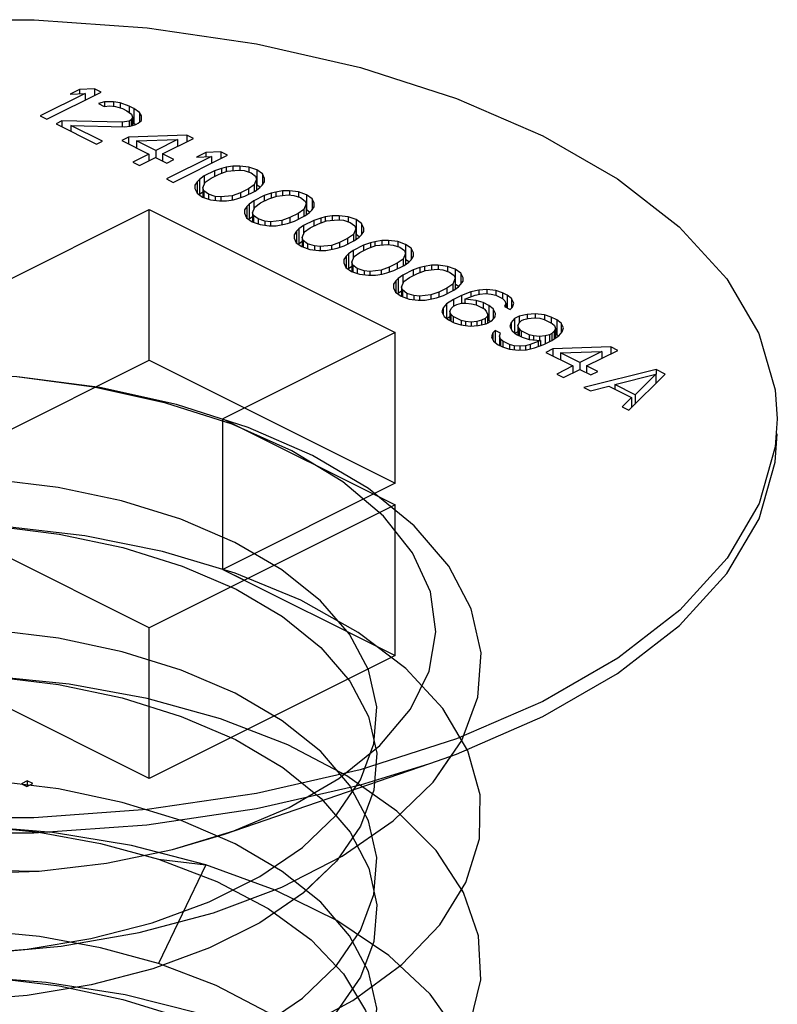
# Paper-space layout '005_EXP_CORICANT_PE_DRAWING_3_1' of a CAD drawing. Header units: millimetres. Extents: x 6 to 413, y 7 to 290.
# Tile 301 of 362: x 203.128 to 203.52, y 267.829 to 268.339. Entities that reach past the tile are written whole.
import ezdxf

# ---------------------------------------------------------------- set-up
doc = ezdxf.new("R2010")
doc.units = ezdxf.units.MM
doc.header["$LTSCALE"] = 23.1
doc.layers.get('0').update_dxf_attribs({"linetype": 'CONTINUOUS'})
doc.layers.add('124100000694A_M3X4P5_C_NI_BL39', color=7, linetype='CONTINUOUS')

# ---------------------------------------------------------------- blocks, each defined once
blk = doc.blocks.new('124100000694A_M3X4P5_C_NI_BL39', base_point=(203.10611, 267.83336))
at = {"layer": '124100000694A_M3X4P5_C_NI_BL39', "color": 7, "linetype": 'Continuous'}
for p, q in [((203.16212, 268.30081), (203.13888, 268.28919)), ((203.14238, 268.28744), (203.17039, 268.30144)), ((203.15922, 268.30286), (203.15445, 268.30047)), ((203.15445, 268.30047), (203.16212, 268.30081)), ((203.16689, 268.30319), (203.15922, 268.30286)), ((203.15922, 268.30286), (203.15922, 268.30068)), ((203.16212, 268.30081), (203.16212, 268.29731)), ((203.16689, 268.30319), (203.16689, 268.29969)), ((203.17039, 268.30144), (203.16689, 268.30319)), ((203.17205, 268.29644), (203.16908, 268.29554)), ((203.16908, 268.29554), (203.172, 268.29408)), ((203.17677, 268.29646), (203.17205, 268.29644)), ((203.17205, 268.29644), (203.17205, 268.29408)), ((203.17677, 268.29646), (203.17677, 268.29411)), ((203.18029, 268.29589), (203.17677, 268.29646)), ((203.18029, 268.29589), (203.18029, 268.29332)), ((203.18497, 268.29415), (203.18029, 268.29589)), ((203.172, 268.29408), (203.17495, 268.29439)), ((203.17495, 268.29439), (203.1779, 268.29411)), ((203.1779, 268.29411), (203.18141, 268.29295)), ((203.18141, 268.29295), (203.18374, 268.29178)), ((203.18374, 268.29178), (203.18606, 268.29003)), ((203.18497, 268.29415), (203.18497, 268.29085)), ((203.1873, 268.29298), (203.18497, 268.29415)), ((203.1873, 268.29298), (203.1873, 268.28519)), ((203.19021, 268.29093), (203.1873, 268.29298)), ((203.19021, 268.29093), (203.19021, 268.28591)), ((203.19135, 268.28917), (203.19021, 268.29093)), ((203.13888, 268.28919), (203.14238, 268.28744)), ((203.15003, 268.2866), (203.14705, 268.28511)), ((203.15003, 268.2866), (203.15003, 268.28362)), ((203.18126, 268.28588), (203.15003, 268.2866)), ((203.18481, 268.28648), (203.18126, 268.28588)), ((203.18126, 268.28588), (203.18126, 268.28352)), ((203.186, 268.28708), (203.18481, 268.28648)), ((203.18481, 268.28648), (203.18481, 268.28383)), ((203.18662, 268.28856), (203.186, 268.28708)), ((203.186, 268.28708), (203.186, 268.28403)), ((203.18606, 268.29003), (203.18662, 268.28856)), ((203.18662, 268.28856), (203.18662, 268.28422)), ((203.1873, 268.28519), (203.18662, 268.28553)), ((203.18806, 268.28466), (203.1873, 268.28519)), ((203.18831, 268.28473), (203.1895, 268.28533)), ((203.1895, 268.28533), (203.1913, 268.28681)), ((203.1913, 268.28681), (203.19135, 268.28917)), ((203.14705, 268.28511), (203.16805, 268.27461)), ((203.1547, 268.28426), (203.1547, 268.28128)), ((203.17103, 268.27609), (203.1547, 268.28426)), ((203.1547, 268.28426), (203.18239, 268.28352)), ((203.18239, 268.28352), (203.18534, 268.28383)), ((203.18534, 268.28383), (203.18831, 268.28473)), ((203.16805, 268.27461), (203.17103, 268.27609)), ((203.18463, 268.27823), (203.18106, 268.27644)), ((203.18106, 268.27644), (203.19506, 268.26944)), ((203.21472, 268.27927), (203.18463, 268.27823)), ((203.18463, 268.27823), (203.18463, 268.27466)), ((203.18872, 268.27619), (203.20996, 268.27689)), ((203.18872, 268.27619), (203.18872, 268.27261)), ((203.19864, 268.27123), (203.18872, 268.27619)), ((203.20996, 268.27689), (203.19864, 268.27123)), ((203.20214, 268.26948), (203.21822, 268.27752)), ((203.20996, 268.27689), (203.20996, 268.27339)), ((203.21472, 268.27927), (203.21472, 268.27577)), ((203.21822, 268.27752), (203.21472, 268.27927)), ((203.19864, 268.27123), (203.19864, 268.26769)), ((203.22455, 268.27019), (203.21979, 268.2678)), ((203.23222, 268.27052), (203.22455, 268.27019)), ((203.22455, 268.27019), (203.22455, 268.26801)), ((203.23222, 268.27052), (203.23222, 268.26702)), ((203.23572, 268.26877), (203.23222, 268.27052)), ((203.19506, 268.26944), (203.18672, 268.26527)), ((203.18672, 268.26527), (203.19022, 268.26352)), ((203.19022, 268.26352), (203.19856, 268.26769)), ((203.19506, 268.26944), (203.19506, 268.26594)), ((203.19856, 268.26769), (203.20439, 268.26478)), ((203.20214, 268.26948), (203.20214, 268.2659)), ((203.20797, 268.26656), (203.20214, 268.26948)), ((203.22746, 268.26814), (203.20422, 268.25652)), ((203.20439, 268.26478), (203.20797, 268.26656)), ((203.20772, 268.25477), (203.23572, 268.26877)), ((203.21979, 268.2678), (203.22746, 268.26814)), ((203.22746, 268.26814), (203.22746, 268.26464)), ((203.22907, 268.26078), (203.22371, 268.2581)), ((203.23263, 268.26198), (203.22907, 268.26078)), ((203.22907, 268.26078), (203.22907, 268.25786)), ((203.23139, 268.25902), (203.23555, 268.26052)), ((203.235, 268.26258), (203.23263, 268.26198)), ((203.23263, 268.26198), (203.23263, 268.25947)), ((203.23855, 268.26319), (203.235, 268.26258)), ((203.235, 268.26258), (203.235, 268.26032)), ((203.23555, 268.26052), (203.24146, 268.26114)), ((203.24209, 268.2632), (203.23855, 268.26319)), ((203.23855, 268.26319), (203.23855, 268.26083)), ((203.24146, 268.26114), (203.2444, 268.26086)), ((203.24209, 268.2632), (203.24209, 268.26114)), ((203.24679, 268.26264), (203.24209, 268.2632)), ((203.2444, 268.26086), (203.24791, 268.2597)), ((203.24679, 268.26264), (203.24679, 268.26007)), ((203.25089, 268.26119), (203.24679, 268.26264)), ((203.24791, 268.2597), (203.25023, 268.25794)), ((203.25089, 268.26119), (203.25089, 268.25339)), ((203.25379, 268.25914), (203.25089, 268.26119)), ((203.20422, 268.25652), (203.20772, 268.25477)), ((203.22011, 268.25513), (203.21889, 268.25336)), ((203.22131, 268.25632), (203.22011, 268.25513)), ((203.22011, 268.25513), (203.22011, 268.24924)), ((203.22371, 268.2581), (203.22131, 268.25632)), ((203.22131, 268.25632), (203.22131, 268.24852)), ((203.22299, 268.2519), (203.22423, 268.25486)), ((203.22371, 268.2581), (203.22371, 268.25362)), ((203.22423, 268.25486), (203.22722, 268.25694)), ((203.22722, 268.25694), (203.23139, 268.25902)), ((203.25079, 268.25647), (203.24955, 268.25352)), ((203.25023, 268.25794), (203.25079, 268.25647)), ((203.25079, 268.25647), (203.25079, 268.25081)), ((203.25367, 268.25324), (203.25489, 268.25502)), ((203.25379, 268.25914), (203.25379, 268.25343)), ((203.25492, 268.25679), (203.25379, 268.25914)), ((203.25489, 268.25502), (203.25492, 268.25679)), ((203.21889, 268.25336), (203.21885, 268.25159)), ((203.21885, 268.25159), (203.21998, 268.24924)), ((203.21889, 268.25336), (203.21889, 268.25159)), ((203.22299, 268.24977), (203.22131, 268.24852)), ((203.22299, 268.2519), (203.22299, 268.24719)), ((203.22355, 268.25043), (203.22299, 268.2519)), ((203.22355, 268.25043), (203.22355, 268.24695)), ((203.22587, 268.24868), (203.22355, 268.25043)), ((203.24656, 268.25144), (203.24239, 268.24935)), ((203.24471, 268.2476), (203.25007, 268.25028)), ((203.24955, 268.25352), (203.24656, 268.25144)), ((203.24656, 268.25144), (203.24656, 268.24852)), ((203.24955, 268.25352), (203.24955, 268.25002)), ((203.25007, 268.25028), (203.25247, 268.25206)), ((203.25257, 268.25221), (203.25089, 268.25339)), ((203.25247, 268.25206), (203.25367, 268.25324)), ((203.26067, 268.24974), (203.2583, 268.24914)), ((203.26422, 268.25035), (203.26067, 268.24974)), ((203.26067, 268.24974), (203.26067, 268.24749)), ((203.26776, 268.25037), (203.26422, 268.25035)), ((203.26422, 268.25035), (203.26422, 268.248)), ((203.26776, 268.25037), (203.26776, 268.2483)), ((203.27246, 268.24981), (203.26776, 268.25037)), ((203.27246, 268.24981), (203.27246, 268.24723)), ((203.27656, 268.24835), (203.27246, 268.24981)), ((203.21998, 268.24924), (203.22289, 268.24719)), ((203.22131, 268.24852), (203.22118, 268.24839)), ((203.22289, 268.24719), (203.22698, 268.24574)), ((203.22587, 268.24868), (203.22587, 268.24613)), ((203.22938, 268.24752), (203.22587, 268.24868)), ((203.22698, 268.24574), (203.23169, 268.24517)), ((203.22938, 268.24752), (203.22938, 268.24545)), ((203.23232, 268.24724), (203.22938, 268.24752)), ((203.23169, 268.24517), (203.23523, 268.24519)), ((203.23823, 268.24786), (203.23232, 268.24724)), ((203.23232, 268.24724), (203.23232, 268.24517)), ((203.23523, 268.24519), (203.23878, 268.2458)), ((203.24239, 268.24935), (203.23823, 268.24786)), ((203.23823, 268.24786), (203.23823, 268.2458)), ((203.23878, 268.2458), (203.24115, 268.2464)), ((203.24115, 268.2464), (203.24471, 268.2476)), ((203.24239, 268.24935), (203.24239, 268.24682)), ((203.24938, 268.24526), (203.24698, 268.24348)), ((203.25474, 268.24794), (203.24938, 268.24526)), ((203.24938, 268.24526), (203.24938, 268.24078)), ((203.25289, 268.2441), (203.25706, 268.24619)), ((203.2583, 268.24914), (203.25474, 268.24794)), ((203.25474, 268.24794), (203.25474, 268.24503)), ((203.25706, 268.24619), (203.26122, 268.24768)), ((203.2583, 268.24914), (203.2583, 268.24663)), ((203.26122, 268.24768), (203.26713, 268.2483)), ((203.26713, 268.2483), (203.27007, 268.24803)), ((203.27007, 268.24803), (203.27358, 268.24686)), ((203.27358, 268.24686), (203.2759, 268.24511)), ((203.2759, 268.24511), (203.27646, 268.24364)), ((203.27656, 268.24835), (203.27656, 268.24056)), ((203.27946, 268.24631), (203.27656, 268.24835)), ((203.27946, 268.24631), (203.27946, 268.24059)), ((203.28059, 268.24395), (203.27946, 268.24631)), ((203.10611, 268.19612), (203.19521, 268.24066)), ((203.19521, 268.16272), (203.19521, 268.24066)), ((203.19521, 268.24066), (203.32248, 268.17702)), ((203.24456, 268.24052), (203.24452, 268.23875)), ((203.24578, 268.2423), (203.24456, 268.24052)), ((203.24456, 268.24052), (203.24456, 268.23875)), ((203.24698, 268.24348), (203.24578, 268.2423)), ((203.24578, 268.2423), (203.24578, 268.2364)), ((203.24698, 268.24348), (203.24698, 268.23569)), ((203.24866, 268.23907), (203.2499, 268.24202)), ((203.2499, 268.24202), (203.25289, 268.2441)), ((203.27522, 268.24068), (203.27223, 268.2386)), ((203.27646, 268.24364), (203.27522, 268.24068)), ((203.27522, 268.24068), (203.27522, 268.23718)), ((203.27646, 268.24364), (203.27646, 268.23798)), ((203.27824, 268.23937), (203.27656, 268.24056)), ((203.27813, 268.23923), (203.27934, 268.24041)), ((203.27934, 268.24041), (203.28055, 268.24219)), ((203.28055, 268.24219), (203.28059, 268.24395)), ((203.24452, 268.23875), (203.24565, 268.2364)), ((203.24565, 268.2364), (203.24856, 268.23435)), ((203.24698, 268.23569), (203.24685, 268.23556)), ((203.24866, 268.23693), (203.24698, 268.23569)), ((203.24856, 268.23435), (203.25265, 268.2329)), ((203.24866, 268.23907), (203.24866, 268.23435)), ((203.24921, 268.2376), (203.24866, 268.23907)), ((203.24921, 268.2376), (203.24921, 268.23412)), ((203.25154, 268.23584), (203.24921, 268.2376)), ((203.25154, 268.23584), (203.25154, 268.2333)), ((203.25505, 268.23468), (203.25154, 268.23584)), ((203.25505, 268.23468), (203.25505, 268.23261)), ((203.25799, 268.2344), (203.25505, 268.23468)), ((203.2639, 268.23502), (203.25799, 268.2344)), ((203.25799, 268.2344), (203.25799, 268.23234)), ((203.26806, 268.23652), (203.2639, 268.23502)), ((203.2639, 268.23502), (203.2639, 268.23296)), ((203.26681, 268.23357), (203.27038, 268.23476)), ((203.27223, 268.2386), (203.26806, 268.23652)), ((203.26806, 268.23652), (203.26806, 268.23398)), ((203.27038, 268.23476), (203.27574, 268.23744)), ((203.27223, 268.2386), (203.27223, 268.23569)), ((203.28041, 268.23511), (203.27504, 268.23243)), ((203.27574, 268.23744), (203.27813, 268.23923)), ((203.28397, 268.23631), (203.28041, 268.23511)), ((203.28041, 268.23511), (203.28041, 268.23219)), ((203.28273, 268.23335), (203.28688, 268.23485)), ((203.28634, 268.23691), (203.28397, 268.23631)), ((203.28397, 268.23631), (203.28397, 268.2338)), ((203.28989, 268.23752), (203.28634, 268.23691)), ((203.28634, 268.23691), (203.28634, 268.23465)), ((203.28688, 268.23485), (203.29279, 268.23547)), ((203.29343, 268.23754), (203.28989, 268.23752)), ((203.28989, 268.23752), (203.28989, 268.23517)), ((203.29279, 268.23547), (203.29573, 268.23519)), ((203.29343, 268.23754), (203.29343, 268.23547)), ((203.29813, 268.23697), (203.29343, 268.23754)), ((203.29573, 268.23519), (203.29925, 268.23403)), ((203.29813, 268.23697), (203.29813, 268.2344)), ((203.30223, 268.23552), (203.29813, 268.23697)), ((203.30223, 268.23552), (203.30223, 268.22773)), ((203.30513, 268.23347), (203.30223, 268.23552)), ((203.25265, 268.2329), (203.25736, 268.23234)), ((203.25736, 268.23234), (203.26089, 268.23235)), ((203.26089, 268.23235), (203.26444, 268.23296)), ((203.26444, 268.23296), (203.26681, 268.23357)), ((203.27144, 268.22946), (203.27023, 268.22769)), ((203.27265, 268.23065), (203.27144, 268.22946)), ((203.27144, 268.22946), (203.27144, 268.22357)), ((203.27504, 268.23243), (203.27265, 268.23065)), ((203.27265, 268.23065), (203.27265, 268.22285)), ((203.27432, 268.22624), (203.27557, 268.22919)), ((203.27504, 268.23243), (203.27504, 268.22795)), ((203.27557, 268.22919), (203.27856, 268.23127)), ((203.27856, 268.23127), (203.28273, 268.23335)), ((203.29925, 268.23403), (203.30157, 268.23227)), ((203.30213, 268.2308), (203.30089, 268.22785)), ((203.30157, 268.23227), (203.30213, 268.2308)), ((203.30213, 268.2308), (203.30213, 268.22515)), ((203.30501, 268.22758), (203.30622, 268.22935)), ((203.30513, 268.23347), (203.30513, 268.22776)), ((203.30626, 268.23112), (203.30513, 268.23347)), ((203.30622, 268.22935), (203.30626, 268.23112)), ((203.27023, 268.22769), (203.27019, 268.22592)), ((203.27019, 268.22592), (203.27132, 268.22357)), ((203.27023, 268.22769), (203.27023, 268.22592)), ((203.27432, 268.2241), (203.27265, 268.22285)), ((203.27432, 268.22624), (203.27432, 268.22152)), ((203.27488, 268.22477), (203.27432, 268.22624)), ((203.27488, 268.22477), (203.27488, 268.22129)), ((203.2772, 268.22301), (203.27488, 268.22477)), ((203.29789, 268.22577), (203.29372, 268.22369)), ((203.29604, 268.22193), (203.30141, 268.22461)), ((203.30089, 268.22785), (203.29789, 268.22577)), ((203.29789, 268.22577), (203.29789, 268.22285)), ((203.30089, 268.22785), (203.30089, 268.22435)), ((203.30141, 268.22461), (203.3038, 268.22639)), ((203.30391, 268.22654), (203.30223, 268.22773)), ((203.3038, 268.22639), (203.30501, 268.22758)), ((203.31201, 268.22408), (203.30964, 268.22347)), ((203.31556, 268.22468), (203.31201, 268.22408)), ((203.31201, 268.22408), (203.31201, 268.22182)), ((203.31909, 268.2247), (203.31556, 268.22468)), ((203.31556, 268.22468), (203.31556, 268.22233)), ((203.31909, 268.2247), (203.31909, 268.22264)), ((203.3238, 268.22414), (203.31909, 268.2247)), ((203.3238, 268.22414), (203.3238, 268.22157)), ((203.32789, 268.22269), (203.3238, 268.22414)), ((203.27132, 268.22357), (203.27422, 268.22152)), ((203.27265, 268.22285), (203.27252, 268.22272)), ((203.27422, 268.22152), (203.27832, 268.22007)), ((203.2772, 268.22301), (203.2772, 268.22046)), ((203.28072, 268.22185), (203.2772, 268.22301)), ((203.27832, 268.22007), (203.28302, 268.2195)), ((203.28072, 268.22185), (203.28072, 268.21978)), ((203.28366, 268.22157), (203.28072, 268.22185)), ((203.28302, 268.2195), (203.28656, 268.21952)), ((203.28957, 268.22219), (203.28366, 268.22157)), ((203.28366, 268.22157), (203.28366, 268.2195)), ((203.28656, 268.21952), (203.29011, 268.22013)), ((203.29372, 268.22369), (203.28957, 268.22219)), ((203.28957, 268.22219), (203.28957, 268.22013)), ((203.29011, 268.22013), (203.29248, 268.22073)), ((203.29248, 268.22073), (203.29604, 268.22193)), ((203.29372, 268.22369), (203.29372, 268.22115)), ((203.30071, 268.2196), (203.29832, 268.21781)), ((203.30607, 268.22228), (203.30071, 268.2196)), ((203.30071, 268.2196), (203.30071, 268.21512)), ((203.30422, 268.21843), (203.30839, 268.22052)), ((203.30964, 268.22347), (203.30607, 268.22228)), ((203.30607, 268.22228), (203.30607, 268.21936)), ((203.30839, 268.22052), (203.31255, 268.22202)), ((203.30964, 268.22347), (203.30964, 268.22097)), ((203.31255, 268.22202), (203.31846, 268.22264)), ((203.31846, 268.22264), (203.3214, 268.22236)), ((203.3214, 268.22236), (203.32492, 268.2212)), ((203.32492, 268.2212), (203.32724, 268.21944)), ((203.32724, 268.21944), (203.32779, 268.21797)), ((203.32789, 268.22269), (203.32789, 268.21489)), ((203.3308, 268.22064), (203.32789, 268.22269)), ((203.3308, 268.22064), (203.3308, 268.21492)), ((203.33193, 268.21829), (203.3308, 268.22064)), ((203.2959, 268.21485), (203.29586, 268.21309)), ((203.29711, 268.21663), (203.2959, 268.21485)), ((203.2959, 268.21485), (203.2959, 268.21309)), ((203.29832, 268.21781), (203.29711, 268.21663)), ((203.29711, 268.21663), (203.29711, 268.21073)), ((203.29832, 268.21781), (203.29832, 268.21002)), ((203.29999, 268.2134), (203.30123, 268.21636)), ((203.30123, 268.21636), (203.30422, 268.21843)), ((203.32655, 268.21502), (203.32356, 268.21294)), ((203.32779, 268.21797), (203.32655, 268.21502)), ((203.32655, 268.21502), (203.32655, 268.21152)), ((203.32779, 268.21797), (203.32779, 268.21231)), ((203.32958, 268.21371), (203.32789, 268.21489)), ((203.32947, 268.21356), (203.33067, 268.21474)), ((203.33067, 268.21474), (203.33189, 268.21652)), ((203.33189, 268.21652), (203.33193, 268.21829)), ((203.29586, 268.21309), (203.29699, 268.21073)), ((203.29699, 268.21073), (203.29989, 268.20869)), ((203.29832, 268.21002), (203.29818, 268.20989)), ((203.29999, 268.21127), (203.29832, 268.21002)), ((203.29999, 268.2134), (203.29999, 268.20869)), ((203.30055, 268.21193), (203.29999, 268.2134)), ((203.30055, 268.21193), (203.30055, 268.20845)), ((203.30287, 268.21017), (203.30055, 268.21193)), ((203.30287, 268.21017), (203.30287, 268.20763)), ((203.30638, 268.20901), (203.30287, 268.21017)), ((203.30638, 268.20901), (203.30638, 268.20695)), ((203.30933, 268.20873), (203.30638, 268.20901)), ((203.31523, 268.20936), (203.30933, 268.20873)), ((203.30933, 268.20873), (203.30933, 268.20667)), ((203.31939, 268.21085), (203.31523, 268.20936)), ((203.31523, 268.20936), (203.31523, 268.2073)), ((203.31815, 268.2079), (203.32171, 268.20909)), ((203.32356, 268.21294), (203.31939, 268.21085)), ((203.31939, 268.21085), (203.31939, 268.20831)), ((203.32171, 268.20909), (203.32707, 268.21178)), ((203.32356, 268.21294), (203.32356, 268.21002)), ((203.33174, 268.20944), (203.32638, 268.20676)), ((203.32707, 268.21178), (203.32947, 268.21356)), ((203.3353, 268.21064), (203.33174, 268.20944)), ((203.33174, 268.20944), (203.33174, 268.20653)), ((203.33406, 268.20769), (203.33822, 268.20918)), ((203.33767, 268.21124), (203.3353, 268.21064)), ((203.3353, 268.21064), (203.3353, 268.20813)), ((203.34122, 268.21185), (203.33767, 268.21124)), ((203.33767, 268.21124), (203.33767, 268.20899)), ((203.33822, 268.20918), (203.34413, 268.2098)), ((203.34476, 268.21187), (203.34122, 268.21185)), ((203.34122, 268.21185), (203.34122, 268.2095)), ((203.34413, 268.2098), (203.34707, 268.20952)), ((203.34476, 268.21187), (203.34476, 268.2098)), ((203.34947, 268.2113), (203.34476, 268.21187)), ((203.34707, 268.20952), (203.35058, 268.20836)), ((203.34947, 268.2113), (203.34947, 268.20873)), ((203.35356, 268.20985), (203.34947, 268.2113)), ((203.35356, 268.20985), (203.35356, 268.20206)), ((203.35647, 268.2078), (203.35356, 268.20985)), ((203.29989, 268.20869), (203.30399, 268.20723)), ((203.30399, 268.20723), (203.30869, 268.20667)), ((203.30869, 268.20667), (203.31223, 268.20669)), ((203.31223, 268.20669), (203.31578, 268.2073)), ((203.31578, 268.2073), (203.31815, 268.2079)), ((203.32278, 268.2038), (203.32156, 268.20202)), ((203.32398, 268.20498), (203.32278, 268.2038)), ((203.32278, 268.2038), (203.32278, 268.1979)), ((203.32638, 268.20676), (203.32398, 268.20498)), ((203.32398, 268.20498), (203.32398, 268.19719)), ((203.32638, 268.20676), (203.32638, 268.20228)), ((203.3269, 268.20352), (203.32989, 268.2056)), ((203.32989, 268.2056), (203.33406, 268.20769)), ((203.35058, 268.20836), (203.3529, 268.20661)), ((203.35346, 268.20514), (203.35222, 268.20218)), ((203.3529, 268.20661), (203.35346, 268.20514)), ((203.35346, 268.20514), (203.35346, 268.19948)), ((203.35634, 268.20191), (203.35756, 268.20368)), ((203.35647, 268.2078), (203.35647, 268.20209)), ((203.3576, 268.20545), (203.35647, 268.2078)), ((203.35756, 268.20368), (203.3576, 268.20545)), ((203.32156, 268.20202), (203.32153, 268.20025)), ((203.32153, 268.20025), (203.32266, 268.1979)), ((203.32156, 268.20202), (203.32156, 268.20025)), ((203.32566, 268.20057), (203.3269, 268.20352)), ((203.32566, 268.20057), (203.32566, 268.19585)), ((203.32622, 268.1991), (203.32566, 268.20057)), ((203.32622, 268.1991), (203.32622, 268.19562)), ((203.32854, 268.19734), (203.32622, 268.1991)), ((203.34923, 268.2001), (203.34506, 268.19802)), ((203.34738, 268.19626), (203.35274, 268.19894)), ((203.35222, 268.20218), (203.34923, 268.2001)), ((203.34923, 268.2001), (203.34923, 268.19719)), ((203.35222, 268.20218), (203.35222, 268.19868)), ((203.35274, 268.19894), (203.35514, 268.20072)), ((203.35524, 268.20087), (203.35356, 268.20206)), ((203.35514, 268.20072), (203.35634, 268.20191)), ((203.36571, 268.19901), (203.36157, 268.1981)), ((203.36985, 268.19933), (203.36571, 268.19901)), ((203.36571, 268.19901), (203.36571, 268.19695)), ((203.36985, 268.19933), (203.36985, 268.19726)), ((203.37455, 268.19876), (203.36985, 268.19933)), ((203.37455, 268.19876), (203.37455, 268.1964)), ((203.37806, 268.1976), (203.37455, 268.19876)), ((203.32266, 268.1979), (203.32556, 268.19585)), ((203.32398, 268.19719), (203.32385, 268.19706)), ((203.32566, 268.19843), (203.32398, 268.19719)), ((203.32556, 268.19585), (203.32966, 268.1944)), ((203.32854, 268.19734), (203.32854, 268.1948)), ((203.33205, 268.19618), (203.32854, 268.19734)), ((203.32966, 268.1944), (203.33436, 268.19383)), ((203.33205, 268.19618), (203.33205, 268.19411)), ((203.33499, 268.1959), (203.33205, 268.19618)), ((203.33436, 268.19383), (203.3379, 268.19385)), ((203.3409, 268.19652), (203.33499, 268.1959)), ((203.33499, 268.1959), (203.33499, 268.19383)), ((203.3379, 268.19385), (203.34145, 268.19446)), ((203.34506, 268.19802), (203.3409, 268.19652)), ((203.3409, 268.19652), (203.3409, 268.19446)), ((203.34145, 268.19446), (203.34382, 268.19506)), ((203.34382, 268.19506), (203.34738, 268.19626)), ((203.34506, 268.19802), (203.34506, 268.19548)), ((203.35264, 268.19423), (203.34906, 268.19185)), ((203.35681, 268.19631), (203.35264, 268.19423)), ((203.35264, 268.19423), (203.35264, 268.19069)), ((203.36157, 268.1981), (203.35681, 268.19631)), ((203.35681, 268.19631), (203.35681, 268.19218)), ((203.35854, 268.19426), (203.35973, 268.19485)), ((203.35854, 268.19426), (203.35854, 268.1922)), ((203.36442, 268.1937), (203.35854, 268.19426)), ((203.35973, 268.19485), (203.36389, 268.19635)), ((203.36157, 268.1981), (203.36157, 268.19551)), ((203.36389, 268.19635), (203.36626, 268.19695)), ((203.36442, 268.1937), (203.36442, 268.19134)), ((203.36794, 268.19254), (203.36442, 268.1937)), ((203.36626, 268.19695), (203.36921, 268.19726)), ((203.36921, 268.19726), (203.37216, 268.19698)), ((203.37216, 268.19698), (203.3745, 268.1964)), ((203.3745, 268.1964), (203.378, 268.19465)), ((203.378, 268.19465), (203.37916, 268.19348)), ((203.37806, 268.1976), (203.37806, 268.19465)), ((203.3804, 268.19643), (203.37806, 268.1976)), ((203.37916, 268.19348), (203.37971, 268.19201)), ((203.3804, 268.19643), (203.3804, 268.18988)), ((203.38272, 268.19468), (203.3804, 268.19643)), ((203.38272, 268.19468), (203.38272, 268.18977)), ((203.38385, 268.19233), (203.38272, 268.19468)), ((203.34724, 268.18978), (203.34661, 268.18771)), ((203.34906, 268.19185), (203.34724, 268.18978)), ((203.34724, 268.18978), (203.34724, 268.18639)), ((203.34906, 268.19185), (203.34906, 268.18436)), ((203.35074, 268.18803), (203.35137, 268.1895)), ((203.35137, 268.1895), (203.35257, 268.19069)), ((203.35257, 268.19069), (203.35436, 268.19158)), ((203.35436, 268.19158), (203.35673, 268.19218)), ((203.35673, 268.19218), (203.35909, 268.1922)), ((203.35909, 268.1922), (203.36203, 268.19192)), ((203.36203, 268.19192), (203.36437, 268.19134)), ((203.36437, 268.19134), (203.36846, 268.1893)), ((203.36794, 268.19254), (203.36794, 268.18956)), ((203.37085, 268.19108), (203.36794, 268.19254)), ((203.36846, 268.1893), (203.36961, 268.18812)), ((203.37085, 268.19108), (203.37085, 268.18328)), ((203.37317, 268.18932), (203.37085, 268.19108)), ((203.37317, 268.18932), (203.37317, 268.18395)), ((203.3743, 268.18697), (203.37317, 268.18932)), ((203.37971, 268.19201), (203.37909, 268.19053)), ((203.37909, 268.19053), (203.38201, 268.18907)), ((203.37971, 268.19201), (203.37971, 268.19022)), ((203.38201, 268.18907), (203.38321, 268.19026)), ((203.38321, 268.19026), (203.38385, 268.19233)), ((203.34661, 268.18771), (203.34774, 268.18536)), ((203.34774, 268.18536), (203.35006, 268.1836)), ((203.35074, 268.18517), (203.34927, 268.1842)), ((203.35006, 268.1836), (203.35298, 268.18214)), ((203.35074, 268.18803), (203.35074, 268.18326)), ((203.3513, 268.18655), (203.35074, 268.18803)), ((203.3513, 268.18655), (203.3513, 268.18298)), ((203.35246, 268.18538), (203.3513, 268.18655)), ((203.35246, 268.18538), (203.35246, 268.1824)), ((203.35654, 268.18334), (203.35246, 268.18538)), ((203.35654, 268.18334), (203.35654, 268.18098)), ((203.35889, 268.18276), (203.35654, 268.18334)), ((203.36715, 268.1834), (203.36478, 268.18279)), ((203.36894, 268.18429), (203.36715, 268.1834)), ((203.36715, 268.1834), (203.36715, 268.18113)), ((203.37014, 268.18547), (203.36894, 268.18429)), ((203.36894, 268.18429), (203.36894, 268.18164)), ((203.36961, 268.18812), (203.37017, 268.18665)), ((203.37017, 268.18665), (203.37014, 268.18547)), ((203.37014, 268.18547), (203.37014, 268.18197)), ((203.37085, 268.18328), (203.37017, 268.18363)), ((203.37161, 268.18271), (203.37085, 268.18328)), ((203.37245, 268.18313), (203.37427, 268.1852)), ((203.37427, 268.1852), (203.3743, 268.18697)), ((203.38427, 268.18437), (203.38246, 268.1823)), ((203.38665, 268.18556), (203.38427, 268.18437)), ((203.38427, 268.18437), (203.38427, 268.17688)), ((203.3908, 268.18647), (203.38665, 268.18556)), ((203.38665, 268.18556), (203.38665, 268.18202)), ((203.38778, 268.18321), (203.38897, 268.18381)), ((203.38897, 268.18381), (203.39134, 268.18441)), ((203.39493, 268.18678), (203.3908, 268.18647)), ((203.3908, 268.18647), (203.3908, 268.18441)), ((203.39134, 268.18441), (203.3943, 268.18472)), ((203.3943, 268.18472), (203.39724, 268.18444)), ((203.39493, 268.18678), (203.39493, 268.18472)), ((203.39964, 268.18622), (203.39493, 268.18678)), ((203.39724, 268.18444), (203.39959, 268.18386)), ((203.39959, 268.18386), (203.40367, 268.18182)), ((203.39964, 268.18622), (203.39964, 268.18386)), ((203.40315, 268.18506), (203.39964, 268.18622)), ((203.40315, 268.18506), (203.40315, 268.18208)), ((203.40606, 268.1836), (203.40315, 268.18506)), ((203.40606, 268.1836), (203.40606, 268.17581)), ((203.40839, 268.18184), (203.40606, 268.1836)), ((203.35298, 268.18214), (203.35649, 268.18098)), ((203.35649, 268.18098), (203.3612, 268.18042)), ((203.35889, 268.18276), (203.35889, 268.18069)), ((203.36183, 268.18248), (203.35889, 268.18276)), ((203.3612, 268.18042), (203.36533, 268.18073)), ((203.36478, 268.18279), (203.36183, 268.18248)), ((203.36183, 268.18248), (203.36183, 268.18042)), ((203.36478, 268.18279), (203.36478, 268.18073)), ((203.36533, 268.18073), (203.36947, 268.18164)), ((203.36947, 268.18164), (203.37245, 268.18313)), ((203.38246, 268.1823), (203.38182, 268.18023)), ((203.38182, 268.18023), (203.38295, 268.17788)), ((203.38246, 268.1823), (203.38246, 268.17891)), ((203.38596, 268.18055), (203.38658, 268.18202)), ((203.38596, 268.18055), (203.38596, 268.17578)), ((203.38652, 268.17908), (203.38596, 268.18055)), ((203.38652, 268.17908), (203.38652, 268.1755)), ((203.38767, 268.1779), (203.38652, 268.17908)), ((203.38658, 268.18202), (203.38778, 268.18321)), ((203.40367, 268.18182), (203.40482, 268.18065)), ((203.40538, 268.17918), (203.40476, 268.1777)), ((203.40482, 268.18065), (203.40538, 268.17918)), ((203.40538, 268.17918), (203.40538, 268.17423)), ((203.40839, 268.18184), (203.40839, 268.17686)), ((203.40952, 268.17949), (203.40839, 268.18184)), ((203.40888, 268.17743), (203.40952, 268.17949)), ((203.32248, 268.17702), (203.23339, 268.13248)), ((203.37291, 268.17694), (203.37228, 268.17488)), ((203.37228, 268.17488), (203.37341, 268.17252)), ((203.37412, 268.17813), (203.37291, 268.17694)), ((203.37291, 268.17694), (203.37291, 268.17356)), ((203.37412, 268.17813), (203.37412, 268.17199)), ((203.37703, 268.17667), (203.37412, 268.17813)), ((203.37641, 268.17519), (203.37703, 268.17667)), ((203.37641, 268.17519), (203.37641, 268.17043)), ((203.37697, 268.17372), (203.37641, 268.17519)), ((203.37697, 268.17372), (203.37697, 268.17015)), ((203.37813, 268.17255), (203.37697, 268.17372)), ((203.38295, 268.17788), (203.38527, 268.17612)), ((203.38596, 268.17742), (203.38451, 268.1767)), ((203.38527, 268.17612), (203.38819, 268.17466)), ((203.38767, 268.1779), (203.38767, 268.17492)), ((203.39175, 268.17586), (203.38767, 268.1779)), ((203.38819, 268.17466), (203.3917, 268.1735)), ((203.3917, 268.1735), (203.39759, 268.17295)), ((203.39175, 268.17586), (203.39175, 268.1735)), ((203.3941, 268.17528), (203.39175, 268.17586)), ((203.3941, 268.17528), (203.3941, 268.17328)), ((203.39704, 268.17501), (203.3941, 268.17528)), ((203.4, 268.17532), (203.39704, 268.17501)), ((203.39704, 268.17501), (203.39704, 268.17295)), ((203.40237, 268.17592), (203.4, 268.17532)), ((203.4, 268.17532), (203.4, 268.17123)), ((203.40356, 268.17651), (203.40237, 268.17592)), ((203.40237, 268.17592), (203.40237, 268.17242)), ((203.40348, 268.17298), (203.40707, 268.17535)), ((203.40476, 268.1777), (203.40356, 268.17651)), ((203.40356, 268.17651), (203.40356, 268.17298)), ((203.40476, 268.1777), (203.40476, 268.17382)), ((203.40606, 268.17581), (203.40538, 268.17615)), ((203.40692, 268.17516), (203.40606, 268.17581)), ((203.40707, 268.17535), (203.40888, 268.17743)), ((203.37341, 268.17252), (203.37573, 268.17077)), ((203.37573, 268.17077), (203.37806, 268.1696)), ((203.37806, 268.1696), (203.38158, 268.16844)), ((203.37813, 268.17255), (203.37813, 268.1696)), ((203.38163, 268.1708), (203.37813, 268.17255)), ((203.38158, 268.16844), (203.38628, 268.16787)), ((203.38163, 268.1708), (203.38163, 268.16844)), ((203.38397, 268.17022), (203.38163, 268.1708)), ((203.38397, 268.17022), (203.38397, 268.16815)), ((203.38691, 268.16994), (203.38397, 268.17022)), ((203.38628, 268.16787), (203.39041, 268.16819)), ((203.38987, 268.17025), (203.38691, 268.16994)), ((203.38691, 268.16994), (203.38691, 268.16787)), ((203.39224, 268.17085), (203.38987, 268.17025)), ((203.38987, 268.17025), (203.38987, 268.16819)), ((203.39041, 268.16819), (203.39456, 268.1691)), ((203.3964, 268.17235), (203.39224, 268.17085)), ((203.39224, 268.17085), (203.39224, 268.16859)), ((203.39456, 268.1691), (203.39931, 268.17089)), ((203.39759, 268.17295), (203.3964, 268.17235)), ((203.3964, 268.17235), (203.3964, 268.16979)), ((203.39759, 268.17295), (203.39759, 268.17024)), ((203.39931, 268.17089), (203.40348, 268.17298)), ((203.40398, 268.16856), (203.4004, 268.16677)), ((203.43407, 268.1696), (203.40398, 268.16856)), ((203.40398, 268.16856), (203.40398, 268.16498)), ((203.43407, 268.1696), (203.43407, 268.1661)), ((203.43757, 268.16785), (203.43407, 268.1696)), ((203.4004, 268.16677), (203.41441, 268.15977)), ((203.40806, 268.16652), (203.4293, 268.16722)), ((203.40806, 268.16652), (203.40806, 268.16294)), ((203.41798, 268.16156), (203.40806, 268.16652)), ((203.4293, 268.16722), (203.41798, 268.16156)), ((203.42148, 268.15981), (203.43757, 268.16785)), ((203.4293, 268.16722), (203.4293, 268.16372)), ((203.10611, 268.11817), (203.19521, 268.16272)), ((203.19521, 268.16272), (203.24454, 268.13805)), ((203.41441, 268.15977), (203.40606, 268.1556)), ((203.40956, 268.15385), (203.41791, 268.15802)), ((203.41441, 268.15977), (203.41441, 268.15627)), ((203.41791, 268.15802), (203.42374, 268.1551)), ((203.41798, 268.16156), (203.41798, 268.15802)), ((203.4574, 268.15793), (203.42007, 268.1486)), ((203.42148, 268.15981), (203.42148, 268.15623)), ((203.42731, 268.15689), (203.42148, 268.15981)), ((203.4574, 268.15793), (203.4574, 268.15557)), ((203.46207, 268.1556), (203.4574, 268.15793)), ((203.40606, 268.1556), (203.40956, 268.15385)), ((203.42374, 268.1551), (203.42731, 268.15689)), ((203.43601, 268.15016), (203.45735, 268.15557)), ((203.4434, 268.13693), (203.46207, 268.1556)), ((203.45735, 268.15557), (203.44652, 268.14491)), ((203.45735, 268.15557), (203.45735, 268.15088)), ((203.42007, 268.1486), (203.42357, 268.14685)), ((203.42357, 268.14685), (203.43305, 268.14926)), ((203.43305, 268.14926), (203.44472, 268.14342)), ((203.43601, 268.15016), (203.43601, 268.14777)), ((203.44652, 268.14491), (203.43601, 268.15016)), ((203.44472, 268.14342), (203.4399, 268.13868)), ((203.44472, 268.14342), (203.44472, 268.13825)), ((203.44652, 268.14491), (203.44652, 268.14005)), ((203.4399, 268.13868), (203.4434, 268.13693)), ((203.23339, 268.05453), (203.23339, 268.13248)), ((203.23339, 268.13248), (203.32248, 268.08793)), ((203.32248, 268.08793), (203.19521, 268.02429)), ((203.19521, 268.02429), (203.10611, 268.06884)), ((203.23339, 268.05453), (203.24454, 268.04896)), ((203.35421, 267.95897), (203.39885, 267.97831)), ((203.23415, 267.91757), (203.34035, 267.954)), ((203.34035, 267.954), (203.35421, 267.95897)), ((203.1321, 267.94511), (203.12912, 267.94362)), ((203.1321, 267.94511), (203.1321, 267.94216)), ((203.13501, 267.94365), (203.1321, 267.94511)), ((203.12912, 267.94362), (203.13203, 267.94216)), ((203.13203, 267.94216), (203.13501, 267.94365)), ((203.27502, 267.88712), (203.25248, 267.87167))]:
    blk.add_line(p, q, dxfattribs=at)
for points in [[(202.81337, 268.27885), (202.85805, 268.29821), (202.9078, 268.31418), (202.96154, 268.32644), (203.01807, 268.33474), (203.07658, 268.33895), (203.13569, 268.33895), (203.19415, 268.33474), (203.25076, 268.32643), (203.30448, 268.31417), (203.3542, 268.29819), (203.39884, 268.27885), (203.4375, 268.25655), (203.46942, 268.23172), (203.49395, 268.20489), (203.51059, 268.17661), (203.51903, 268.14742), (203.52011, 268.13248)], [(203.52011, 268.13248), (203.51908, 268.11791), (203.51074, 268.08868), (203.49418, 268.06038), (203.46965, 268.03344), (203.43764, 268.0085), (203.39885, 267.98611)], [(203.39885, 267.97831), (203.43753, 268.00063), (203.46947, 268.02548), (203.49401, 268.05234), (203.51065, 268.08068), (203.51906, 268.10992), (203.52011, 268.12468)], [(203.39885, 267.98611), (203.35417, 267.96675), (203.30442, 267.95077)], [(203.34558, 267.87062), (203.3591, 267.89245), (203.3661, 267.91501), (203.36643, 267.93789), (203.36005, 267.96065), (203.35965, 267.96133)], [(202.87187, 267.954), (202.9077, 267.943), (202.96143, 267.93073), (203.01811, 267.92241), (203.07658, 267.91821), (203.13564, 267.91821), (203.19411, 267.92241), (203.25079, 267.93073), (203.30452, 267.943), (203.34035, 267.954)], [(203.3214, 267.92432), (203.34213, 267.94436), (203.35146, 267.95799)], [(203.30442, 267.95077), (203.25068, 267.93851), (203.19415, 267.93021), (203.13564, 267.926), (203.07653, 267.92601), (203.01807, 267.93021), (202.96146, 267.93852), (202.90774, 267.95079)], [(203.22852, 267.87686), (203.26388, 267.89015), (203.29514, 267.90612), (203.3214, 267.92432)], [(202.98096, 267.91658), (202.99572, 267.91193), (203.02899, 267.90411), (203.06459, 267.89913), (203.10142, 267.89719), (203.13834, 267.89835)], [(203.13834, 267.89835), (203.17318, 267.90252), (203.20732, 267.90959), (203.23417, 267.91757)], [(203.29338, 267.90522), (203.29275, 267.90428), (203.27502, 267.88712)], [(203.34911, 267.7974), (203.36122, 267.81945), (203.36675, 267.84218), (203.36561, 267.86492), (203.35787, 267.88739), (203.35689, 267.88888)], [(203.10616, 267.85556), (203.14974, 267.85948), (203.19007, 267.86656), (203.22852, 267.87686)], [(203.25248, 267.87167), (203.22652, 267.85863), (203.19711, 267.8478), (203.16524, 267.83952)], [(203.30049, 267.83145), (203.32586, 267.85012), (203.34558, 267.87062)], [(203.16524, 267.83952), (203.13219, 267.834), (203.09797, 267.83121), (203.06367, 267.83125), (203.03078, 267.83409)], [(203.23567, 267.80127), (203.27023, 267.81508), (203.30049, 267.83145)]]:
    blk.add_lwpolyline(points, dxfattribs=at)

psp = doc.layouts.new('005_EXP_CORICANT_PE_DRAWING_3_1')

# ---------------------------------------------------------------- linework, layer by layer
at = {"color": 2, "linetype": 'Continuous'}
for p, q in [((203.10611, 268.19612), (203.19521, 268.24066)), ((203.19521, 268.24066), (203.32248, 268.17702)), ((203.32248, 268.17702), (203.23339, 268.13248)), ((203.23339, 268.13248), (203.32248, 268.08793)), ((203.32248, 268.08793), (203.19521, 268.02429)), ((203.19521, 268.02429), (203.10611, 268.06884))]:
    psp.add_line(p, q, dxfattribs=at)
at = {"color": 6, "linetype": 'Continuous'}
for p, q in [((203.19521, 268.16272), (203.19521, 268.24066)), ((203.32248, 268.09908), (203.32248, 268.17702)), ((203.10611, 268.11817), (203.19521, 268.16272)), ((203.19521, 268.16272), (203.32248, 268.09908)), ((203.23339, 268.05453), (203.23339, 268.13248)), ((203.32248, 268.09908), (203.23339, 268.05453)), ((203.32248, 268.00999), (203.32248, 268.08793)), ((203.23339, 268.05453), (203.32248, 268.00999)), ((203.19521, 267.94635), (203.19521, 268.02429)), ((203.32248, 268.00999), (203.19521, 267.94635)), ((203.19521, 267.94635), (203.10611, 267.9909)), ((203.20009, 267.90457), (203.2246, 267.90163)), ((203.2246, 267.90163), (203.20009, 267.85057))]:
    psp.add_line(p, q, dxfattribs=at)
at = {"color": 2, "linetype": 'Continuous'}
for points in [[(203.26759, 267.93137), (203.29334, 267.94626), (203.31462, 267.96341), (203.33036, 267.98218), (203.34, 268.0018), (203.34353, 268.02218), (203.34068, 268.04283), (203.33146, 268.06303), (203.31636, 268.08201), (203.29548, 268.09974), (203.26908, 268.11583), (203.23816, 268.12958), (203.20394, 268.14059), (203.16667, 268.14882), (203.12685, 268.15409), (203.08647, 268.1561), (203.04625, 268.15491), (203.00656, 268.15047), (202.96871, 268.14286)], [(203.25248, 267.89561), (203.2745, 267.91065), (203.29213, 267.9275), (203.30458, 267.94557), (203.31152, 267.96421), (203.31292, 267.98342), (203.30863, 268.00254), (203.29883, 268.02094), (203.28384, 268.03828), (203.26391, 268.05426), (203.23949, 268.06849), (203.21155, 268.08046), (203.1809, 268.08995), (203.14814, 268.09683), (203.11404, 268.10098), (203.07995, 268.10227), (203.04707, 268.10082), (203.01535, 268.09668), (202.98588, 268.08997), (202.95974, 268.08096)], [(202.95974, 268.05701), (202.98572, 268.06598), (203.01508, 268.07268), (203.04693, 268.07686), (203.08024, 268.07832), (203.1146, 268.07699), (203.14872, 268.07279), (203.18163, 268.06582), (203.21238, 268.05621), (203.24019, 268.0442), (203.26428, 268.03006), (203.28407, 268.01412), (203.29901, 267.99674), (203.30873, 267.97835), (203.31293, 267.95935), (203.31151, 267.94021), (203.30455, 267.92157), (203.29215, 267.90359), (203.27462, 267.88681), (203.25248, 267.87167)], [(203.25248, 267.81767), (203.27448, 267.83269), (203.29211, 267.84953), (203.30456, 267.8676), (203.31152, 267.88623), (203.31293, 267.9054), (203.30869, 267.92444), (203.2989, 267.9429), (203.28394, 267.96025), (203.26405, 267.97622), (203.23967, 267.99046), (203.21176, 268.00244), (203.18121, 268.01193), (203.14842, 268.01884), (203.11422, 268.02302), (203.08008, 268.02433), (203.04715, 268.02288), (203.01536, 268.01874), (202.98587, 268.01202), (202.95974, 268.00301)], [(202.95974, 268.00301), (202.93773, 267.99207), (202.92011, 267.97935), (202.90764, 267.96541), (202.9007, 267.95084), (202.89929, 267.93577), (202.90356, 267.92081), (202.91334, 267.90648), (202.92833, 267.89323), (202.94822, 267.88136), (202.97263, 267.87126), (203.00053, 267.86339), (203.03114, 267.85799), (203.06389, 267.85518), (203.09805, 267.85515), (203.13216, 267.85794), (203.16507, 267.86343), (203.19684, 267.87165), (203.22633, 267.88249), (203.25248, 267.89561)], [(202.95974, 267.97907), (202.98567, 267.98802), (203.01497, 267.99472), (203.04676, 267.9989), (203.07977, 268.00038), (203.11396, 267.9991), (203.14829, 267.99492), (203.18127, 267.98797), (203.21186, 267.97846), (203.23988, 267.96641), (203.26435, 267.95207), (203.28425, 267.93599), (203.29919, 267.91855), (203.30888, 267.89998), (203.31297, 267.88098), (203.31144, 267.86197), (203.30449, 267.84351), (203.29212, 267.82561), (203.27458, 267.80883), (203.25248, 267.79373)], [(203.25248, 267.87167), (203.22652, 267.85863), (203.19711, 267.8478), (203.16524, 267.83952), (203.13219, 267.834), (203.09797, 267.83121), (203.06367, 267.83125), (203.03078, 267.83409), (203.00021, 267.83952), (202.97223, 267.84745), (202.9478, 267.85763), (202.92793, 267.86957), (202.91301, 267.8829), (202.90335, 267.89732), (202.89925, 267.91222), (202.90078, 267.92716), (202.90772, 267.94158), (202.92009, 267.95539), (202.93762, 267.96806), (202.95974, 267.97907)], [(203.25248, 267.73973), (203.27446, 267.75473), (203.29207, 267.77156), (203.30455, 267.78962), (203.3115, 267.80826), (203.31294, 267.82738), (203.30872, 267.84641), (203.29893, 267.86493), (203.28395, 267.88229), (203.26408, 267.89826), (203.2397, 267.9125), (203.21179, 267.92449), (203.1813, 267.93396), (203.14837, 267.94091), (203.11408, 267.94509), (203.07992, 267.94638), (203.04695, 267.94492), (203.01515, 267.94076), (202.9858, 267.93406), (202.95974, 267.92507)], [(203.13834, 267.89835), (203.17318, 267.90252), (203.20732, 267.90959), (203.23907, 267.9193), (203.26759, 267.93137)], [(202.95974, 267.90113), (202.98455, 267.90976), (203.01221, 267.91628), (203.04217, 267.92053), (203.07341, 267.92237), (203.10563, 267.92173), (203.13817, 267.91852), (203.16999, 267.91275), (203.20009, 267.90457)], [(203.02055, 267.91353), (203.04745, 267.90665), (203.0764, 267.90174), (203.10691, 267.89894), (203.13834, 267.89835)], [(203.20009, 267.90457), (203.23016, 267.89308), (203.25686, 267.879), (203.27897, 267.86288), (203.29577, 267.84529), (203.30716, 267.82633), (203.31262, 267.8067), (203.31205, 267.78698), (203.30555, 267.76763), (203.29315, 267.74887), (203.27517, 267.73136), (203.25248, 267.71578)], [(203.20009, 267.85057), (203.17008, 267.85874), (203.13849, 267.86448), (203.10611, 267.8677), (203.07373, 267.86838), (203.04214, 267.86653), (203.01213, 267.86227), (202.98444, 267.85573), (202.95974, 267.84713)], [(203.25248, 267.66179), (203.27532, 267.67748), (203.29334, 267.69511), (203.30571, 267.71396), (203.31212, 267.73337), (203.31256, 267.75312), (203.30698, 267.77275), (203.29548, 267.79166), (203.27864, 267.80917), (203.25655, 267.8252), (203.22996, 267.83917), (203.20009, 267.85057)], [(202.95974, 267.82318), (202.98573, 267.83215), (203.01508, 267.83886), (203.04693, 267.84303), (203.08024, 267.8445), (203.11459, 267.84316), (203.14872, 267.83897), (203.18163, 267.83199), (203.21239, 267.82238), (203.24018, 267.81037), (203.26429, 267.79623), (203.28407, 267.78029), (203.29901, 267.76292), (203.30872, 267.74452), (203.31293, 267.72552), (203.31151, 267.70638), (203.30455, 267.68774), (203.29215, 267.66976), (203.27462, 267.65298), (203.25248, 267.63784)]]:
    psp.add_lwpolyline(points, dxfattribs=at)
at = {"color": 6, "linetype": 'Continuous'}
for points in [[(203.10822, 267.85566), (203.14974, 267.85948), (203.19007, 267.86656), (203.22852, 267.87686), (203.26388, 267.89015), (203.29514, 267.90612), (203.3214, 267.92432), (203.34213, 267.94436), (203.3569, 267.96593), (203.36524, 267.98844), (203.36689, 268.01137), (203.36183, 268.03415), (203.3502, 268.05624), (203.33232, 268.07712), (203.30862, 268.09633), (203.27977, 268.11342), (203.24646, 268.12801), (203.20938, 268.13983), (203.16969, 268.14854), (203.1284, 268.15399), (203.12685, 268.15409)], [(203.27023, 267.81508), (203.30049, 267.83145), (203.32586, 267.85012), (203.34558, 267.87062), (203.3591, 267.89245), (203.3661, 267.91501), (203.36643, 267.93789), (203.36005, 267.96065), (203.3471, 267.9826), (203.32802, 268.00318), (203.30333, 268.02193), (203.27363, 268.03852), (203.23973, 268.05252), (203.2022, 268.06375), (203.16201, 268.07188), (203.12042, 268.07671)], [(203.36122, 267.81945), (203.36675, 267.84218), (203.36561, 267.86492), (203.35787, 267.88739), (203.34362, 267.90906), (203.32331, 267.92932), (203.29751, 267.94765), (203.26689, 267.96371), (203.23215, 267.97716), (203.19414, 267.98773), (203.15385, 267.99516), (203.11247, 267.9993)], [(203.2246, 267.90163), (203.18603, 267.91157), (203.14527, 267.91836), (203.1035, 267.92182), (203.06197, 267.92193), (203.02131, 267.91872), (202.98287, 267.91234), (202.94761, 267.90298), (202.91661, 267.89102), (202.8904, 267.87674), (202.86964, 267.8605), (202.85501, 267.84285), (202.84686, 267.82434)], [(203.35592, 267.81316), (203.34053, 267.83474), (203.31921, 267.85469), (203.29229, 267.87281), (203.26045, 267.88859), (203.2246, 267.90163)], [(203.22173, 267.82456), (203.18275, 267.83431), (203.14189, 267.84082), (203.10017, 267.84401), (203.05862, 267.84385), (203.01825, 267.8404), (202.98021, 267.83381), (202.94536, 267.8243)]]:
    psp.add_lwpolyline(points, dxfattribs=at)

# ---------------------------------------------------------------- block references
at = {"layer": '124100000694A_M3X4P5_C_NI_BL39'}
psp.add_blockref('124100000694A_M3X4P5_C_NI_BL39', (203.10611, 267.83336), dxfattribs=at)

doc.saveas('drawing.dxf')
